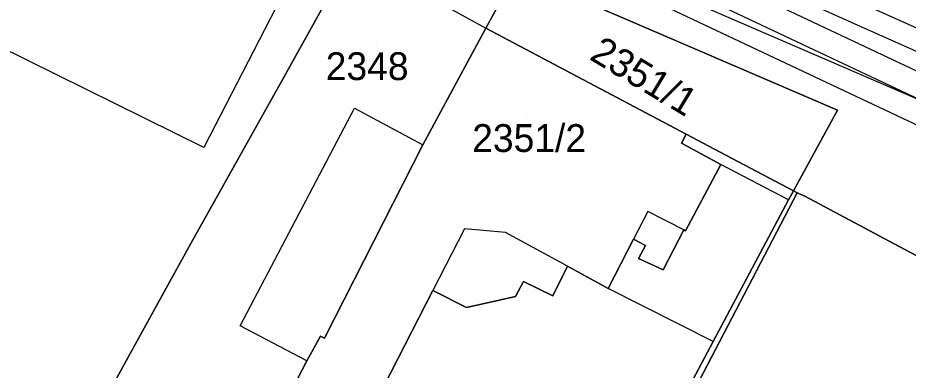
# Model space of a CAD drawing. Extents: x -263423 to -261326, y -1240067 to -1237864.
# Drawn here: x -262344.5 to -262280.5, y -1238987.7 to -1238962.3 of the extents above; entities that cross this region are included whole.
import ezdxf

# ---------------------------------------------------------------- set-up
doc = ezdxf.new("R2010")
doc.units = 0
for name, color, linetype in [('body_kn', 7, 'Continuous'), ('kladpar_druhypozemkov', 7, 'Continuous'), ('kladpar_hranice', 7, 'Continuous'), ('kladpar_parcelnecisla', 7, 'Continuous'), ('kladpar_plochy', 7, 'Continuous'), ('tarchy_linie', 7, 'Continuous'), ('zappar_hrandruhpozemk', 7, 'Continuous')]:
    doc.layers.add(name, color=color, linetype=linetype)

msp = doc.modelspace()

# ---------------------------------------------------------------- linework, layer by layer
at = {"layer": 'body_kn'}
for p, q in [((-262310.87, -1238963.08), (-262310.87, -1238963.08)), ((-262310.87, -1238963.08), (-262310.87, -1238963.08)), ((-262325.44, -1238966.7), (-262325.44, -1238966.7)), ((-262320.32, -1238968.84), (-262320.32, -1238968.84)), ((-262285.61, -1238968.98), (-262285.61, -1238968.98)), ((-262285.61, -1238968.98), (-262285.61, -1238968.98)), ((-262296.48, -1238970.71), (-262296.48, -1238970.71)), ((-262315.4, -1238971.48), (-262315.4, -1238971.48)), ((-262296.83, -1238971.36), (-262296.83, -1238971.36)), ((-262331.14, -1238971.67), (-262331.14, -1238971.67)), ((-262293.64, -1238972.22), (-262293.64, -1238972.22)), ((-262294, -1238972.9), (-262294, -1238972.9)), ((-262288.78, -1238974.79), (-262288.78, -1238974.79)), ((-262288.78, -1238974.79), (-262288.78, -1238974.79)), ((-262288.51, -1238974.92), (-262288.51, -1238974.92)), ((-262287.96, -1238975.18), (-262287.96, -1238975.18)), ((-262289.13, -1238975.44), (-262289.13, -1238975.44)), ((-262289.13, -1238975.44), (-262289.13, -1238975.44)), ((-262299.24, -1238976.27), (-262299.24, -1238976.27)), ((-262312.41, -1238977.52), (-262312.41, -1238977.52)), ((-262309.46, -1238977.78), (-262309.46, -1238977.78)), ((-262296.65, -1238977.59), (-262296.65, -1238977.59)), ((-262296.53, -1238977.65), (-262296.53, -1238977.65)), ((-262331.84, -1238978.13), (-262331.84, -1238978.13)), ((-262300.27, -1238978.26), (-262300.27, -1238978.26)), ((-262299.42, -1238978.71), (-262299.42, -1238978.71)), ((-262281.2, -1238978.78), (-262281.2, -1238978.78)), ((-262299.91, -1238979.65), (-262299.91, -1238979.65)), ((-262305.02, -1238980.2), (-262305.02, -1238980.2)), ((-262298.15, -1238980.46), (-262298.15, -1238980.46)), ((-262333.46, -1238981.1), (-262333.46, -1238981.1)), ((-262333.46, -1238981.1), (-262333.46, -1238981.1)), ((-262308.18, -1238981.3), (-262308.18, -1238981.3)), ((-262314.68, -1238981.96), (-262314.68, -1238981.96)), ((-262308.74, -1238982.38), (-262308.74, -1238982.38)), ((-262306.08, -1238982.34), (-262306.08, -1238982.34)), ((-262302.09, -1238981.8), (-262302.09, -1238981.8)), ((-262312.26, -1238983.17), (-262312.26, -1238983.17)), ((-262328.54, -1238984.5), (-262328.54, -1238984.5)), ((-262322.77, -1238985.24), (-262322.77, -1238985.24)), ((-262322.46, -1238985.37), (-262322.46, -1238985.37)), ((-262294.54, -1238985.63), (-262294.54, -1238985.63)), ((-262294.54, -1238985.63), (-262294.54, -1238985.63)), ((-262323.74, -1238987.01), (-262323.74, -1238987.01)), ((-262323.74, -1238987.01), (-262323.74, -1238987.01))]:
    msp.add_line(p, q, dxfattribs=at)
at = {"layer": 'kladpar_druhypozemkov'}
for p, q in [((-262318.76, -1238964.42), (-262318.76, -1238964.42)), ((-262298.53, -1238966.22), (-262298.53, -1238966.22)), ((-262307.95, -1238969.28), (-262307.95, -1238969.28))]:
    msp.add_line(p, q, dxfattribs=at)
at = {"layer": 'kladpar_hranice'}
for points in [[(-262277.42, -1238980.78), (-262281.2, -1238978.78), (-262287.96, -1238975.18), (-262288.51, -1238974.92), (-262288.78, -1238974.79), (-262285.61, -1238968.98), (-262308.67, -1238959.04), (-262319.09, -1238954.52), (-262330.46, -1238949.48), (-262331.89, -1238952.32), (-262340.47, -1238947.88), (-262349.57, -1238943.5), (-262368.13, -1238934.54), (-262370.79, -1238933.57), (-262378.37, -1238930.84), (-262387.86, -1238927.47), (-262390.84, -1238926.42)], [(-262377.91, -1238934.52), (-262373.11, -1238937.35), (-262370.79, -1238933.57), (-262368.13, -1238934.54), (-262349.57, -1238943.5), (-262340.47, -1238947.88), (-262331.89, -1238952.32), (-262330.46, -1238949.48), (-262319.09, -1238954.52), (-262320.59, -1238957.93), (-262325.44, -1238966.7), (-262331.84, -1238978.13), (-262333.46, -1238981.1), (-262338.95, -1238991.07), (-262340.51, -1238994.17), (-262352.38, -1238988.3), (-262345.65, -1238975.99), (-262354.8, -1238970.85), (-262376.55, -1239004.32), (-262378.56, -1239007.39)], [(-262333.46, -1238981.1), (-262331.84, -1238978.13), (-262325.44, -1238966.7), (-262320.59, -1238957.93)], [(-262308.67, -1238959.04), (-262310.87, -1238963.08), (-262315.4, -1238971.48), (-262322.46, -1238985.37), (-262322.77, -1238985.24), (-262323.74, -1238987.01), (-262325.17, -1238989.79), (-262326.14, -1238991.43), (-262328.85, -1238996.42), (-262331.38, -1238995.13), (-262332.22, -1238996.77), (-262332.8, -1238997.53), (-262333.31, -1238997.84), (-262334.01, -1238997.9), (-262334.64, -1238997.7), (-262337.86, -1238995.77), (-262338.36, -1238995.14), (-262338.54, -1238994.44), (-262338.28, -1238993.49), (-262337.38, -1238991.91), (-262338.95, -1238991.07), (-262333.46, -1238981.1)], [(-262285.61, -1238968.98), (-262288.78, -1238974.79), (-262293.64, -1238972.22), (-262296.48, -1238970.71), (-262310.87, -1238963.08), (-262308.67, -1238959.04), (-262285.61, -1238968.98)], [(-262310.87, -1238963.08), (-262296.48, -1238970.71), (-262296.83, -1238971.36), (-262294, -1238972.9), (-262296.53, -1238977.65), (-262296.65, -1238977.59), (-262298.15, -1238980.46), (-262299.91, -1238979.65), (-262299.42, -1238978.71), (-262300.27, -1238978.26), (-262302.09, -1238981.8), (-262305.02, -1238980.2), (-262306.08, -1238982.34), (-262308.18, -1238981.3), (-262308.74, -1238982.38), (-262312.26, -1238983.17), (-262314.68, -1238981.96), (-262319.23, -1238990.85), (-262325.17, -1238989.79), (-262323.74, -1238987.01), (-262322.77, -1238985.24), (-262322.46, -1238985.37), (-262315.4, -1238971.48), (-262310.87, -1238963.08)], [(-262319.23, -1238990.85), (-262314.68, -1238981.96), (-262312.26, -1238983.17), (-262308.74, -1238982.38), (-262308.18, -1238981.3), (-262306.08, -1238982.34), (-262305.02, -1238980.2), (-262302.09, -1238981.8), (-262300.27, -1238978.26), (-262299.42, -1238978.71), (-262299.91, -1238979.65), (-262298.15, -1238980.46), (-262296.65, -1238977.59), (-262296.53, -1238977.65), (-262294, -1238972.9), (-262296.83, -1238971.36), (-262296.48, -1238970.71), (-262293.64, -1238972.22), (-262288.78, -1238974.79), (-262289.13, -1238975.44), (-262294.54, -1238985.63), (-262302.89, -1239001.35)], [(-262278.49, -1239039.4), (-262284.23, -1239044.34), (-262287.61, -1239045.78), (-262298.92, -1239043.51), (-262291.7, -1239029.65), (-262285.72, -1239018.26), (-262293.22, -1239014.32), (-262294.76, -1239017.26), (-262297.03, -1239016), (-262299, -1239014.87), (-262302.18, -1239013.11), (-262306.96, -1239010.4), (-262305.78, -1239007.78), (-262305.45, -1239007.9), (-262302.6, -1239001.96), (-262288.51, -1238974.92), (-262287.96, -1238975.18), (-262281.2, -1238978.78), (-262277.42, -1238980.78)], [(-262288.78, -1238974.79), (-262288.51, -1238974.92), (-262302.6, -1239001.96), (-262305.45, -1239007.9), (-262305.78, -1239007.78), (-262305.64, -1239007.47), (-262302.89, -1239001.35), (-262294.54, -1238985.63), (-262289.13, -1238975.44), (-262288.78, -1238974.79)]]:
    msp.add_lwpolyline(points, dxfattribs=at)
at = {"layer": 'kladpar_plochy'}
for points in [[(-262277.42, -1238980.78), (-262281.2, -1238978.78), (-262287.96, -1238975.18), (-262288.51, -1238974.92), (-262288.78, -1238974.79), (-262285.61, -1238968.98), (-262308.67, -1238959.04), (-262319.09, -1238954.52), (-262330.46, -1238949.48), (-262331.89, -1238952.32), (-262340.47, -1238947.88), (-262349.57, -1238943.5), (-262368.13, -1238934.54), (-262370.79, -1238933.57), (-262378.37, -1238930.84), (-262387.86, -1238927.47), (-262390.84, -1238926.42), (-262389.57, -1238924.59), (-262399.05, -1238920.02), (-262399.2, -1238920.34), (-262401.05, -1238919.31)], [(-262377.91, -1238934.52), (-262373.11, -1238937.35), (-262370.79, -1238933.57), (-262368.13, -1238934.54), (-262349.57, -1238943.5), (-262340.47, -1238947.88), (-262331.89, -1238952.32), (-262330.46, -1238949.48), (-262319.09, -1238954.52), (-262320.59, -1238957.93), (-262325.44, -1238966.7), (-262331.84, -1238978.13), (-262333.46, -1238981.1), (-262338.95, -1238991.07), (-262340.51, -1238994.17), (-262352.38, -1238988.3), (-262345.65, -1238975.99), (-262354.8, -1238970.85), (-262376.55, -1239004.32), (-262378.56, -1239007.39)], [(-262338.95, -1238991.07), (-262333.46, -1238981.1), (-262331.84, -1238978.13), (-262325.44, -1238966.7), (-262320.59, -1238957.93)], [(-262308.67, -1238959.04), (-262310.87, -1238963.08), (-262315.4, -1238971.48), (-262322.46, -1238985.37), (-262322.77, -1238985.24), (-262323.74, -1238987.01), (-262325.17, -1238989.79)], [(-262278.49, -1239039.4), (-262284.23, -1239044.34), (-262287.61, -1239045.78), (-262298.92, -1239043.51), (-262291.7, -1239029.65), (-262285.72, -1239018.26), (-262293.22, -1239014.32), (-262294.76, -1239017.26), (-262297.03, -1239016), (-262299, -1239014.87), (-262302.18, -1239013.11), (-262306.96, -1239010.4), (-262305.78, -1239007.78), (-262305.45, -1239007.9), (-262302.6, -1239001.96), (-262288.51, -1238974.92), (-262287.96, -1238975.18), (-262281.2, -1238978.78), (-262277.42, -1238980.78)]]:
    msp.add_lwpolyline(points, dxfattribs=at)
for points in [[(-262285.61, -1238968.98), (-262288.78, -1238974.79), (-262293.64, -1238972.22), (-262296.48, -1238970.71), (-262310.87, -1238963.08), (-262308.67, -1238959.04)], [(-262310.87, -1238963.08), (-262296.48, -1238970.71), (-262296.83, -1238971.36), (-262294, -1238972.9), (-262296.53, -1238977.65), (-262296.65, -1238977.59), (-262298.15, -1238980.46), (-262299.91, -1238979.65), (-262299.42, -1238978.71), (-262300.27, -1238978.26), (-262302.09, -1238981.8), (-262305.02, -1238980.2), (-262306.08, -1238982.34), (-262308.18, -1238981.3), (-262308.74, -1238982.38), (-262312.26, -1238983.17), (-262314.68, -1238981.96), (-262319.23, -1238990.85), (-262325.17, -1238989.79), (-262323.74, -1238987.01), (-262322.77, -1238985.24), (-262322.46, -1238985.37), (-262315.4, -1238971.48)], [(-262302.89, -1239001.35), (-262326.14, -1238991.43), (-262325.17, -1238989.79), (-262319.23, -1238990.85), (-262314.68, -1238981.96), (-262312.26, -1238983.17), (-262308.74, -1238982.38), (-262308.18, -1238981.3), (-262306.08, -1238982.34), (-262305.02, -1238980.2), (-262302.09, -1238981.8), (-262300.27, -1238978.26), (-262299.42, -1238978.71), (-262299.91, -1238979.65), (-262298.15, -1238980.46), (-262296.65, -1238977.59), (-262296.53, -1238977.65), (-262294, -1238972.9), (-262296.83, -1238971.36), (-262296.48, -1238970.71), (-262293.64, -1238972.22), (-262288.78, -1238974.79), (-262289.13, -1238975.44), (-262294.54, -1238985.63)], [(-262288.78, -1238974.79), (-262288.51, -1238974.92), (-262302.6, -1239001.96), (-262305.45, -1239007.9), (-262305.78, -1239007.78), (-262305.64, -1239007.47), (-262302.89, -1239001.35), (-262294.54, -1238985.63), (-262289.13, -1238975.44)]]:
    msp.add_lwpolyline(points, close=True, dxfattribs=at)
at = {"layer": 'tarchy_linie'}
for points in [[(-262515.43, -1238839.63), (-262478.01, -1238867.12), (-262442.3, -1238889.38), (-262376.11, -1238923.91), (-262354.89, -1238932.37), (-262305.27, -1238956.14), (-262255.58, -1238979.6), (-262206.02, -1239003.48), (-262178.37, -1239022.57), (-262173.64, -1239025.74)], [(-262514.66, -1238839.19), (-262514.26, -1238839.67), (-262428.1, -1238895.2), (-262368.23, -1238923.93), (-262333.02, -1238939.32), (-262235.92, -1238982.72), (-262188.06, -1239001.01), (-262179.18, -1239006.78)], [(-262179.35, -1239024.02), (-262206.04, -1239005.57), (-262245.33, -1239033.16), (-262247.85, -1239034.9), (-262256.79, -1239039.01), (-262265.69, -1239043.1), (-262247.29, -1239030.38), (-262209.42, -1239003.79), (-262256.33, -1238981.18), (-262306.03, -1238957.72), (-262355.54, -1238934), (-262375.62, -1238925.99), (-262379.12, -1238930.57), (-262380.75, -1238929.99), (-262382.38, -1238929.41), (-262378.67, -1238924.55), (-262443.17, -1238890.9)], [(-262185.73, -1239004.37), (-262181.4, -1239018.35), (-262205.26, -1239001.9), (-262254.83, -1238978.02), (-262304.51, -1238954.56), (-262329.61, -1238942.54), (-262236.55, -1238984.14), (-262188.77, -1239002.4), (-262185.73, -1239004.37)]]:
    msp.add_lwpolyline(points, dxfattribs=at)
at = {"layer": 'zappar_hrandruhpozemk'}
for p, q in [((-262324.21, -1238958.22), (-262331.14, -1238971.67)), ((-262331.14, -1238971.67), (-262353.68, -1238960.52)), ((-262313.58, -1238961.6), (-262310.87, -1238963.08)), ((-262328.54, -1238984.5), (-262320.32, -1238968.84)), ((-262320.32, -1238968.84), (-262315.4, -1238971.48)), ((-262289.13, -1238975.44), (-262294, -1238972.9)), ((-262299.24, -1238976.27), (-262300.27, -1238978.26)), ((-262296.65, -1238977.59), (-262299.24, -1238976.27)), ((-262312.41, -1238977.52), (-262314.68, -1238981.96)), ((-262309.46, -1238977.78), (-262312.41, -1238977.52)), ((-262305.02, -1238980.2), (-262309.46, -1238977.78)), ((-262294.54, -1238985.63), (-262302.09, -1238981.8)), ((-262323.74, -1238987.01), (-262328.54, -1238984.5))]:
    msp.add_line(p, q, dxfattribs=at)
msp.add_lwpolyline([(-262266.75, -1238973.89), (-262272.5, -1238971.37), (-262307.43, -1238956.26)], dxfattribs=at)

# ---------------------------------------------------------------- texts
at = {"layer": 'kladpar_parcelnecisla'}
msp.add_text('2351/1', height=2, rotation=329, dxfattribs=at).set_placement((-262303.52, -1238965.285))
for s, p in [('2348', (-262322.383, -1238966.82)), ('2351/2', (-262311.861, -1238971.99))]:
    msp.add_text(s, height=2, dxfattribs=at).set_placement(p)

doc.saveas('drawing.dxf')
